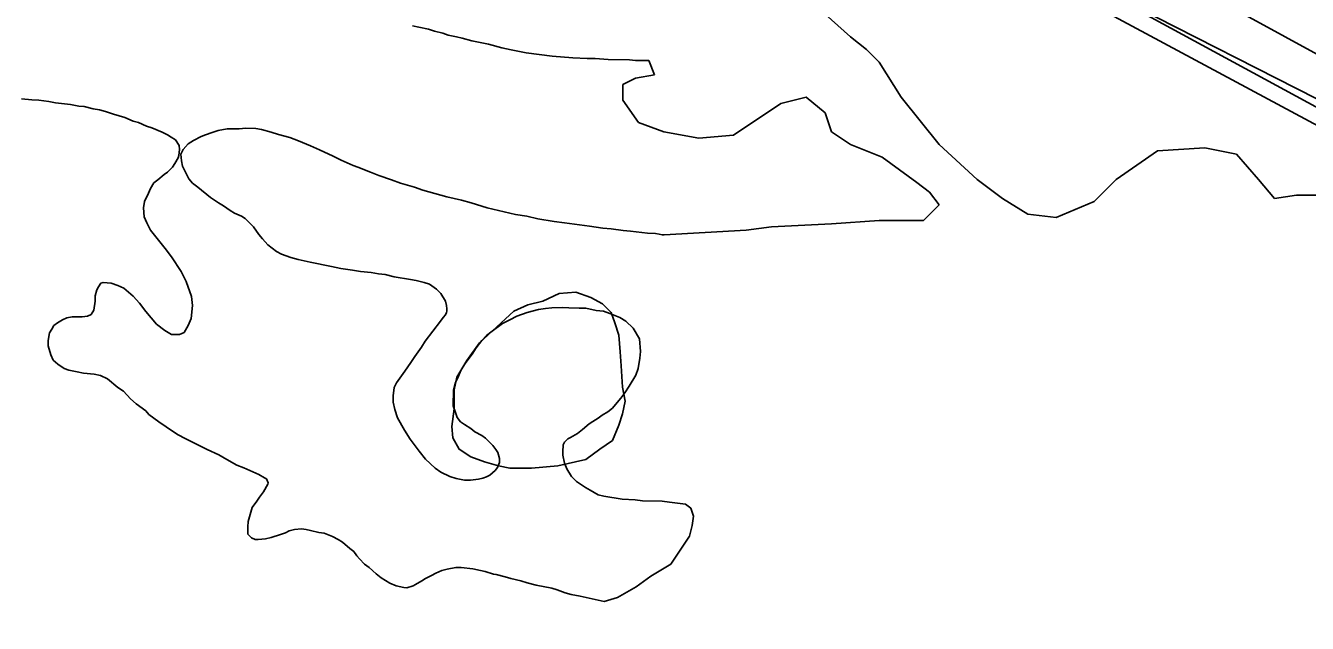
# Model space of a CAD drawing. Extents: x 3245246 to 3283090, y 806824 to 832173.
# Drawn here: x 3277528 to 3279343, y 827594 to 828440 of the extents above; entities that cross this region are included whole.
import ezdxf

# ---------------------------------------------------------------- set-up
doc = ezdxf.new("R2010")
doc.units = 0
for name, color, linetype in [('V-ROAD-CNTR', 7, 'Continuous'), ('V-SITE-VEGE', 7, 'Continuous'), ('V-TOPO-SHOR', 7, 'Continuous')]:
    doc.layers.add(name, color=color, linetype=linetype)

msp = doc.modelspace()

# ---------------------------------------------------------------- linework, layer by layer
at = {"layer": 'V-ROAD-CNTR'}
msp.add_lwpolyline([(3280833.3, 827593.9), (3277249.1, 829550.4)], dxfattribs=at)
at = {"layer": 'V-SITE-VEGE'}
for p, q in [((3278790.5, 828603.4), (3279982.3, 827962.2)), ((3279641.8, 828190.9), (3278929.4, 828554.1)), ((3278696.4, 828424.1), (3278651.6, 828464.4)), ((3278075.9, 828439.9), (3278085, 828437.6)), ((3278085, 828437.6), (3278098.4, 828434.8)), ((3278098.4, 828434.8), (3278107, 828432)), ((3278107, 828432), (3278118.8, 828429.1)), ((3278118.8, 828429.1), (3278126.3, 828426.3)), ((3278126.3, 828426.3), (3278138.1, 828424)), ((3278138.1, 828424), (3278146.2, 828422.3)), ((3278146.2, 828422.3), (3278160.1, 828418.3)), ((3278160.1, 828418.3), (3278183.7, 828413.7)), ((3278183.7, 828413.7), (3278202.5, 828408.5)), ((3278718.8, 828406.1), (3278696.4, 828424.1)), ((3278202.5, 828408.5), (3278215.4, 828405.7)), ((3278215.4, 828405.7), (3278236.9, 828401.6)), ((3278236.9, 828401.6), (3278273.9, 828396.8)), ((3278273.9, 828396.8), (3278303, 828394.2)), ((3278736.7, 828388.2), (3278718.8, 828406.1)), ((3278303, 828394.2), (3278323.4, 828393.4)), ((3278323.4, 828393.4), (3278334.7, 828393.2)), ((3278334.7, 828393.2), (3278353, 828391.9)), ((3278353, 828391.9), (3278383.1, 828391.5)), ((3278383.1, 828391.5), (3278391.7, 828390.8)), ((3278391.7, 828390.8), (3278410.6, 828390.6)), ((3278410.6, 828390.6), (3278418.6, 828370.3)), ((3278768.1, 828338.9), (3278736.7, 828388.2)), ((3278391.7, 828365.8), (3278373.8, 828356.8)), ((3278418.6, 828370.3), (3278391.7, 828365.8)), ((3278373.8, 828356.8), (3278373.8, 828334.4)), ((3277536.7, 828334.9), (3277522.1, 828336.2)), ((3277546.3, 828334.3), (3277536.7, 828334.9)), ((3277560.8, 828332.4), (3277546.3, 828334.3)), ((3277570, 828330.7), (3277560.8, 828332.4)), ((3277582.9, 828329.4), (3277570, 828330.7)), ((3277591.5, 828328.3), (3277582.9, 828329.4)), ((3277603.3, 828325.9), (3277591.5, 828328.3)), ((3277610.8, 828325.3), (3277603.3, 828325.9)), ((3277623.7, 828322.4), (3277610.8, 828325.3)), ((3277632.3, 828320.7), (3277623.7, 828322.4)), ((3278373.8, 828334.4), (3278396.2, 828303)), ((3278530.6, 828285.1), (3278597.8, 828329.9)), ((3278597.8, 828329.9), (3278633.7, 828338.9)), ((3278633.7, 828338.9), (3278660.6, 828316.4)), ((3278821.9, 828271.6), (3278768.1, 828338.9)), ((3277640.9, 828318.4), (3277632.3, 828320.7)), ((3277652.1, 828314.5), (3277640.9, 828318.4)), ((3277668.2, 828310), (3277652.1, 828314.5)), ((3277680, 828304.9), (3277668.2, 828310)), ((3277687.5, 828302.7), (3277680, 828304.9)), ((3278660.6, 828316.4), (3278669.5, 828289.5)), ((3277699.2, 828297.7), (3277687.5, 828302.7)), ((3277706.8, 828295.4), (3277699.2, 828297.7)), ((3277721.2, 828289.3), (3277706.8, 828295.4)), ((3277728.7, 828285.4), (3277721.2, 828289.3)), ((3277792.3, 828288.8), (3277782.5, 828285.2)), ((3277800.4, 828291.4), (3277792.3, 828288.8)), ((3277813.3, 828293.9), (3277800.4, 828291.4)), ((3277830.5, 828293.7), (3277813.3, 828293.9)), ((3277839.7, 828294.6), (3277830.5, 828293.7)), ((3277853.7, 828294.4), (3277839.7, 828294.6)), ((3277861.8, 828292.7), (3277853.7, 828294.4)), ((3277875.7, 828289.3), (3277861.8, 828292.7)), ((3277885.9, 828285.9), (3277875.7, 828289.3)), ((3277902, 828281.4), (3277885.9, 828285.9)), ((3278396.2, 828303), (3278432.1, 828289.5)), ((3278432.1, 828289.5), (3278481.3, 828280.6)), ((3278669.5, 828289.5), (3278696.4, 828271.6)), ((3277734, 828282.1), (3277728.7, 828285.4)), ((3277739.9, 828278.3), (3277734, 828282.1)), ((3277745.2, 828270.1), (3277739.9, 828278.3)), ((3277745.6, 828264.7), (3277745.2, 828270.1)), ((3277758.1, 828272.6), (3277751, 828264.7)), ((3277765.7, 828277.4), (3277758.1, 828272.6)), ((3277776.6, 828283.1), (3277765.7, 828277.4)), ((3277782.5, 828285.2), (3277776.6, 828283.1)), ((3277914.3, 828276.9), (3277902, 828281.4)), ((3277931.4, 828269.7), (3277914.3, 828276.9)), ((3277944.3, 828264.1), (3277931.4, 828269.7)), ((3278481.3, 828280.6), (3278530.6, 828285.1)), ((3278696.4, 828271.6), (3278741.2, 828253.7)), ((3278875.6, 828222.3), (3278821.9, 828271.6)), ((3277739.4, 828244.9), (3277743.8, 828252.9)), ((3277743.8, 828252.9), (3277745, 828256.1)), ((3277745, 828256.1), (3277745.6, 828264.7)), ((3277751, 828264.7), (3277747.7, 828258.2)), ((3277747.7, 828258.2), (3277748.6, 828248.5)), ((3277963.5, 828255.2), (3277944.3, 828264.1)), ((3277974.7, 828249.7), (3277963.5, 828255.2)), ((3277991.9, 828241.9), (3277974.7, 828249.7)), ((3278741.2, 828253.7), (3278790.5, 828217.8)), ((3279131, 828262.6), (3279072.8, 828222.3)), ((3279198.2, 828267.1), (3279131, 828262.6)), ((3279243, 828258.2), (3279198.2, 828267.1)), ((3279274.4, 828222.3), (3279243, 828258.2)), ((3277724.1, 828229), (3277729, 828232.7)), ((3277729, 828232.7), (3277736.1, 828239.6)), ((3277736.1, 828239.6), (3277739.4, 828244.9)), ((3277748.6, 828248.5), (3277750.1, 828241)), ((3277750.1, 828241), (3277755.4, 828230.7)), ((3277998.3, 828239.7), (3277991.9, 828241.9)), ((3278016.5, 828232.4), (3277998.3, 828239.7)), ((3278028.3, 828228), (3278016.5, 828232.4)), ((3277704.5, 828209.3), (3277709.4, 828217.3)), ((3277709.4, 828217.3), (3277714.9, 828221.6)), ((3277714.9, 828221.6), (3277724.1, 828229)), ((3277755.4, 828230.7), (3277759, 828223.1)), ((3277759, 828223.1), (3277764.3, 828217.1)), ((3277764.3, 828217.1), (3277771.8, 828211.1)), ((3278045.9, 828221.8), (3278028.3, 828228)), ((3278058.8, 828216.8), (3278045.9, 828221.8)), ((3278078.6, 828211.1), (3278058.8, 828216.8)), ((3278790.5, 828217.8), (3278808.4, 828204.3)), ((3278911.5, 828195.4), (3278875.6, 828222.3)), ((3279072.8, 828222.3), (3279041.4, 828190.9)), ((3279296.8, 828195.4), (3279274.4, 828222.3)), ((3277696.1, 828191.1), (3277701.7, 828202.9)), ((3277701.7, 828202.9), (3277704.5, 828209.3)), ((3277771.8, 828211.1), (3277789.9, 828196.8)), ((3277789.9, 828196.8), (3277801.1, 828189.1)), ((3278090.4, 828207.2), (3278078.6, 828211.1)), ((3278124.7, 828197.5), (3278090.4, 828207.2)), ((3278145.1, 828192.9), (3278124.7, 828197.5)), ((3278808.4, 828204.3), (3278821.9, 828186.4)), ((3278947.3, 828173), (3278911.5, 828195.4)), ((3279328.1, 828199.9), (3279296.8, 828195.4)), ((3279372.9, 828199.9), (3279328.1, 828199.9)), ((3277694.9, 828182), (3277696.1, 828191.1)), ((3277695.8, 828169.1), (3277694.9, 828182)), ((3277801.1, 828189.1), (3277808, 828184.7)), ((3277808, 828184.7), (3277817.6, 828178.1)), ((3277817.6, 828178.1), (3277823.5, 828174.3)), ((3278159.1, 828189), (3278145.1, 828192.9)), ((3278181.6, 828182.2), (3278159.1, 828189)), ((3278197.7, 828178.2), (3278181.6, 828182.2)), ((3278221.8, 828172.5), (3278197.7, 828178.2)), ((3278821.9, 828186.4), (3278799.5, 828164)), ((3279041.4, 828190.9), (3278987.6, 828168.5)), ((3277699.5, 828160.9), (3277695.8, 828169.1)), ((3277704.7, 828150.6), (3277699.5, 828160.9)), ((3277823.5, 828174.3), (3277833.7, 828170.4)), ((3277833.7, 828170.4), (3277839, 828167.1)), ((3277839, 828167.1), (3277850.7, 828155.1)), ((3278237.9, 828170.1), (3278221.8, 828172.5)), ((3278253.5, 828166.7), (3278237.9, 828170.1)), ((3278276.6, 828162.6), (3278253.5, 828166.7)), ((3278291.1, 828160.8), (3278276.6, 828162.6)), ((3278326.6, 828156), (3278291.1, 828160.8)), ((3278669.5, 828159.5), (3278584.4, 828155)), ((3278736.7, 828164), (3278669.5, 828159.5)), ((3278799.5, 828164), (3278736.7, 828164)), ((3278987.6, 828168.5), (3278947.3, 828173)), ((3277712.1, 828140.8), (3277704.7, 828150.6)), ((3277725.4, 828124.5), (3277712.1, 828140.8)), ((3277850.7, 828155.1), (3277858.1, 828144.2)), ((3277858.1, 828144.2), (3277863.4, 828138.2)), ((3278345.4, 828153.5), (3278326.6, 828156)), ((3278357.2, 828152.3), (3278345.4, 828153.5)), ((3278374.4, 828149.9), (3278357.2, 828152.3)), ((3278384.6, 828149.2), (3278374.4, 828149.9)), ((3278408.8, 828146.2), (3278384.6, 828149.2)), ((3278420.1, 828145.5), (3278408.8, 828146.2)), ((3278425.5, 828144.9), (3278420.1, 828145.5)), ((3278429.7, 828143.8), (3278425.5, 828144.9)), ((3278432.4, 828143.7), (3278429.7, 828143.8)), ((3278548.6, 828150.5), (3278432.4, 828143.7)), ((3278584.4, 828155), (3278548.6, 828150.5)), ((3277734.3, 828112.5), (3277725.4, 828124.5)), ((3277863.4, 828138.2), (3277870.8, 828129.5)), ((3277870.8, 828129.5), (3277877.2, 828125.1)), ((3277877.2, 828125.1), (3277883, 828120.2)), ((3277748.1, 828091.9), (3277734.3, 828112.5)), ((3277883, 828120.2), (3277890.5, 828116.3)), ((3277890.5, 828116.3), (3277903.4, 828111.8)), ((3277903.4, 828111.8), (3277914.1, 828109)), ((3277914.1, 828109), (3277930.7, 828105)), ((3277930.7, 828105), (3277961.3, 828099.2)), ((3277755.4, 828077.8), (3277748.1, 828091.9)), ((3277961.3, 828099.2), (3277974.2, 828096.3)), ((3277974.2, 828096.3), (3277990.9, 828093.9)), ((3277990.9, 828093.9), (3278002.1, 828092.1)), ((3278002.1, 828092.1), (3278017.2, 828090.3)), ((3278017.2, 828090.3), (3278027.9, 828088.5)), ((3278027.9, 828088.5), (3278037.1, 828087.9)), ((3278037.1, 828087.9), (3278049.9, 828084.5)), ((3277628.7, 828066.1), (3277630.9, 828070.4)), ((3277630.9, 828070.4), (3277634.2, 828075.2)), ((3277634.2, 828075.2), (3277637.5, 828076.2)), ((3277637.5, 828076.2), (3277643.4, 828076.1)), ((3277643.4, 828076.1), (3277648.8, 828075.5)), ((3277648.8, 828075.5), (3277658.4, 828072.2)), ((3277658.4, 828072.2), (3277667, 828068.3)), ((3277667, 828068.3), (3277680.3, 828056.8)), ((3277762.6, 828056.7), (3277755.4, 828077.8)), ((3278049.9, 828084.5), (3278073, 828080.4)), ((3278073, 828080.4), (3278081.1, 828079.2)), ((3278081.1, 828079.2), (3278092.4, 828076.3)), ((3278092.4, 828076.3), (3278099.9, 828074.1)), ((3278099.9, 828074.1), (3278110, 828066.9)), ((3277624.6, 828037.1), (3277626.4, 828050)), ((3277626.4, 828050), (3277626.5, 828057.5)), ((3277626.5, 828057.5), (3277628.7, 828066.1)), ((3277680.3, 828056.8), (3277689.3, 828047)), ((3277764.1, 828043.8), (3277762.6, 828056.7)), ((3278110, 828066.9), (3278115.8, 828060.9)), ((3278115.8, 828060.9), (3278122.7, 828050.1)), ((3278122.7, 828050.1), (3278124.2, 828043.6)), ((3277620.7, 828031.2), (3277624.6, 828037.1)), ((3277689.3, 828047), (3277698.3, 828035.5)), ((3277698.3, 828035.5), (3277713.1, 828017.6)), ((3277762.2, 828025.5), (3277764.1, 828043.8)), ((3278124.1, 828033.9), (3278122.4, 828030.7)), ((3278124.6, 828036), (3278124.1, 828033.9)), ((3278124.2, 828043.6), (3278124.7, 828039.3)), ((3278124.7, 828039.3), (3278124.6, 828036)), ((3278223.6, 828028.7), (3278238.2, 828033.9)), ((3278238.2, 828033.9), (3278254.4, 828038)), ((3278254.4, 828038), (3278264.1, 828039.5)), ((3278264.1, 828039.5), (3278273.3, 828040.4)), ((3278273.3, 828040.4), (3278287.8, 828040.8)), ((3278287.8, 828040.8), (3278297.5, 828040.6)), ((3278297.5, 828040.6), (3278312, 828039.9)), ((3278312, 828039.9), (3278321.2, 828039.8)), ((3278321.2, 828039.8), (3278336.2, 828036.9)), ((3278336.2, 828036.9), (3278346.4, 828035.6)), ((3278346.4, 828035.6), (3278355.5, 828032.3)), ((3278355.5, 828032.3), (3278369.4, 828026.7)), ((3277565, 828010.5), (3277567.7, 828015.3)), ((3277567.7, 828015.3), (3277573.2, 828019.5)), ((3277573.2, 828019.5), (3277580.2, 828023.7)), ((3277580.2, 828023.7), (3277586.2, 828026.3)), ((3277586.2, 828026.3), (3277593.7, 828027.8)), ((3277593.7, 828027.8), (3277607.7, 828027.6)), ((3277607.7, 828027.6), (3277615.3, 828028.6)), ((3277615.3, 828028.6), (3277620.7, 828031.2)), ((3277713.1, 828017.6), (3277724.8, 828008.2)), ((3277752.2, 828005.7), (3277758.3, 828015.3)), ((3277758.3, 828015.3), (3277762.2, 828025.5)), ((3278115.3, 828021.6), (3278093.9, 827993.4)), ((3278119.1, 828027), (3278115.3, 828021.6)), ((3278122.4, 828030.7), (3278119.1, 828027)), ((3278188.8, 828007.7), (3278203.5, 828018.3)), ((3278203.5, 828018.3), (3278213.8, 828023.5)), ((3278213.8, 828023.5), (3278223.6, 828028.7)), ((3278369.4, 828026.7), (3278378, 828021.7)), ((3278378, 828021.7), (3278388.6, 828011.9)), ((3277559.9, 827994.4), (3277561.7, 828005.1)), ((3277561.7, 828005.1), (3277565, 828010.5)), ((3277724.8, 828008.2), (3277734.4, 828002.7)), ((3277734.4, 828002.7), (3277745.7, 828002.6)), ((3277745.7, 828002.6), (3277752.2, 828005.7)), ((3278174.1, 827994.4), (3278180.7, 828001.4)), ((3278180.7, 828001.4), (3278188.8, 828007.7)), ((3278388.6, 828011.9), (3278397.6, 827996.7)), ((3278397.6, 827996.7), (3278398.9, 827978.9)), ((3277559.8, 827986.9), (3277559.9, 827994.4)), ((3277563.4, 827973.9), (3277559.8, 827986.9)), ((3278088.4, 827984.9), (3278079.1, 827971.5)), ((3278093.9, 827993.4), (3278088.4, 827984.9)), ((3278160.4, 827974.7), (3278165.9, 827983.8)), ((3278165.9, 827983.8), (3278174.1, 827994.4)), ((3278398.9, 827978.9), (3278397.7, 827969.3)), ((3277567, 827966.3), (3277563.4, 827973.9)), ((3277573.4, 827960.8), (3277567, 827966.3)), ((3277582.5, 827954.8), (3277573.4, 827960.8)), ((3278073.6, 827963), (3278064.8, 827950.8)), ((3278079.1, 827971.5), (3278073.6, 827963)), ((3278145, 827952.9), (3278150.5, 827961.9)), ((3278150.5, 827961.9), (3278160.4, 827974.7)), ((3278397.7, 827969.3), (3278395.4, 827954.8)), ((3277588.9, 827952.5), (3277582.5, 827954.8)), ((3277600.7, 827949.7), (3277588.9, 827952.5)), ((3277609.9, 827947.9), (3277600.7, 827949.7)), ((3277624.9, 827946.7), (3277609.9, 827947.9)), ((3277634, 827944.9), (3277624.9, 827946.7)), ((3277643.7, 827939.9), (3277634, 827944.9)), ((3278064.8, 827950.8), (3278053.2, 827934.2)), ((3278139.5, 827940.6), (3278145, 827952.9)), ((3278392, 827945.1), (3278382.6, 827929.6)), ((3278395.4, 827954.8), (3278392, 827945.1)), ((3277658.6, 827927.9), (3277643.7, 827939.9)), ((3277666.6, 827922.4), (3277658.6, 827927.9)), ((3278049.9, 827927.8), (3278048.7, 827916)), ((3278053.2, 827934.2), (3278049.9, 827927.8)), ((3278133.5, 827901.9), (3278133.8, 827923.9)), ((3278133.8, 827923.9), (3278136.1, 827934.1)), ((3278136.1, 827934.1), (3278139.5, 827940.6)), ((3278382.6, 827929.6), (3278376.6, 827920)), ((3277676.6, 827911.5), (3277666.6, 827922.4)), ((3277684.6, 827904.4), (3277676.6, 827911.5)), ((3277697.9, 827894.5), (3277684.6, 827904.4)), ((3278048.7, 827916), (3278048.5, 827906.8)), ((3278048.5, 827906.8), (3278050.6, 827896.6)), ((3278371.1, 827912.6), (3278363.4, 827903.5)), ((3278376.6, 827920), (3278371.1, 827912.6)), ((3277702.2, 827889.6), (3277697.9, 827894.5)), ((3277716.6, 827879.2), (3277702.2, 827889.6)), ((3278050.6, 827896.6), (3278054.7, 827884.7)), ((3278136.6, 827892.2), (3278133.5, 827901.9)), ((3278139.2, 827885.1), (3278136.6, 827892.2)), ((3278344.4, 827888.7), (3278338.9, 827884.5)), ((3278352.5, 827893.4), (3278344.4, 827888.7)), ((3278359, 827898.7), (3278352.5, 827893.4)), ((3278363.4, 827903.5), (3278359, 827898.7)), ((3277726.7, 827872), (3277716.6, 827879.2)), ((3277743.2, 827861), (3277726.7, 827872)), ((3278054.7, 827884.7), (3278064.7, 827867.3)), ((3278144, 827879.1), (3278139.2, 827885.1)), ((3278149.3, 827875.3), (3278144, 827879.1)), ((3278158.4, 827869.8), (3278149.3, 827875.3)), ((3278164.2, 827864.9), (3278158.4, 827869.8)), ((3278316.6, 827868.1), (3278309.6, 827862.8)), ((3278325.9, 827876.1), (3278316.6, 827868.1)), ((3278331.3, 827879.7), (3278325.9, 827876.1)), ((3278338.9, 827884.5), (3278331.3, 827879.7)), ((3277755, 827854.9), (3277743.2, 827861)), ((3277784.9, 827840), (3277755, 827854.9)), ((3278064.7, 827867.3), (3278072.6, 827854.8)), ((3278072.6, 827854.8), (3278085.3, 827837.4)), ((3278173.9, 827859.9), (3278164.2, 827864.9)), ((3278179.2, 827856), (3278173.9, 827859.9)), ((3278186.1, 827849.5), (3278179.2, 827856)), ((3278291.1, 827850.2), (3278289.4, 827846.4)), ((3278296, 827854.9), (3278291.1, 827850.2)), ((3278299.8, 827857), (3278296, 827854.9)), ((3278309.6, 827862.8), (3278299.8, 827857)), ((3277801.5, 827832.2), (3277784.9, 827840)), ((3277812.7, 827825.6), (3277801.5, 827832.2)), ((3278085.3, 827837.4), (3278094.3, 827826.5)), ((3278189.8, 827845.7), (3278186.1, 827849.5)), ((3278194, 827840.2), (3278189.8, 827845.7)), ((3278196.7, 827835.9), (3278194, 827840.2)), ((3278199.2, 827827.2), (3278196.7, 827835.9)), ((3278289.4, 827846.4), (3278288.7, 827836.7)), ((3278288.7, 827836.7), (3278288.7, 827831.9)), ((3278288.7, 827831.9), (3278291.2, 827820.5)), ((3277827.1, 827817.9), (3277812.7, 827825.6)), ((3277836.8, 827814), (3277827.1, 827817.9)), ((3277858.2, 827804.5), (3277836.8, 827814)), ((3278094.3, 827826.5), (3278108.1, 827813.4)), ((3278193.1, 827810.1), (3278196.4, 827814.3)), ((3278196.4, 827814.3), (3278199.2, 827821.8)), ((3278199.2, 827821.8), (3278199.2, 827827.2)), ((3278291.2, 827820.5), (3278294.3, 827812.4)), ((3277866.2, 827800.1), (3277858.2, 827804.5)), ((3277868.9, 827798.4), (3277866.2, 827800.1)), ((3277871.5, 827793), (3277868.9, 827798.4)), ((3278108.1, 827813.4), (3278116.1, 827807.9)), ((3278116.1, 827807.9), (3278128.9, 827801.8)), ((3278128.9, 827801.8), (3278137.5, 827799)), ((3278137.5, 827799), (3278149.3, 827796.7)), ((3278149.3, 827796.7), (3278157.9, 827796.6)), ((3278157.9, 827796.6), (3278169.2, 827798)), ((3278169.2, 827798), (3278175.7, 827799.6)), ((3278175.7, 827799.6), (3278180.6, 827801.1)), ((3278180.6, 827801.1), (3278185.5, 827803.7)), ((3278185.5, 827803.7), (3278193.1, 827810.1)), ((3278294.3, 827812.4), (3278301.2, 827801.6)), ((3278301.2, 827801.6), (3278308.1, 827794.5)), ((3277859.3, 827772.7), (3277864.8, 827780.2)), ((3277864.8, 827780.2), (3277870.9, 827790.9)), ((3277870.9, 827790.9), (3277871.5, 827793)), ((3278308.1, 827794.5), (3278320.9, 827786.2)), ((3278320.9, 827786.2), (3278327.3, 827782.4)), ((3278327.3, 827782.4), (3278339, 827775.7)), ((3277848.9, 827757.8), (3277855.5, 827766.9)), ((3277855.5, 827766.9), (3277859.3, 827772.7)), ((3278339, 827775.7), (3278347.1, 827774)), ((3278347.1, 827774), (3278372.9, 827769.9)), ((3278372.9, 827769.9), (3278391.1, 827768.6)), ((3278391.1, 827768.6), (3278401.9, 827767.3)), ((3278401.9, 827767.3), (3278429.3, 827766.9)), ((3278429.3, 827766.9), (3278440.1, 827765.2)), ((3278440.1, 827765.2), (3278462.6, 827762.6)), ((3278462.6, 827762.6), (3278470.1, 827756.9)), ((3277843.2, 827738), (3277848.9, 827757.8)), ((3278470.1, 827756.9), (3278473.9, 827745.6)), ((3278473.9, 827745.6), (3278472, 827732.4)), ((3277842.5, 827720.2), (3277842.6, 827730.5)), ((3277842.6, 827730.5), (3277843.2, 827738)), ((3277901.2, 827724.8), (3277895.8, 827722.2)), ((3277908.8, 827726.8), (3277901.2, 827724.8)), ((3277918.5, 827727.8), (3277908.8, 827726.8)), ((3277925.4, 827726.6), (3277918.5, 827727.8)), ((3277931.4, 827725.4), (3277925.4, 827726.6)), ((3277943.2, 827722.6), (3277931.4, 827725.4)), ((3278472, 827732.4), (3278468.3, 827717.3)), ((3277845.6, 827717.5), (3277842.5, 827720.2)), ((3277847.8, 827714.8), (3277845.6, 827717.5)), ((3277853.1, 827712.5), (3277847.8, 827714.8)), ((3277857.4, 827712.5), (3277853.1, 827712.5)), ((3277867.7, 827713.4), (3277857.4, 827712.5)), ((3277875.8, 827715.5), (3277867.7, 827713.4)), ((3277888.7, 827719.6), (3277875.8, 827715.5)), ((3277895.8, 827722.2), (3277888.7, 827719.6)), ((3277950.7, 827721.4), (3277943.2, 827722.6)), ((3277962.5, 827716.9), (3277950.7, 827721.4)), ((3277970.5, 827712.5), (3277962.5, 827716.9)), ((3277976.9, 827708.7), (3277970.5, 827712.5)), ((3277987, 827699.9), (3277976.9, 827708.7)), ((3278468.3, 827717.3), (3278441.9, 827677.7)), ((3277992.8, 827695.5), (3277987, 827699.9)), ((3277997.1, 827689.5), (3277992.8, 827695.5)), ((3278000.8, 827685.2), (3277997.1, 827689.5)), ((3278007.7, 827677.5), (3278000.8, 827685.2)), ((3278014.6, 827673.1), (3278007.7, 827677.5)), ((3278024.2, 827663.9), (3278014.6, 827673.1)), ((3278117.4, 827668.5), (3278108.7, 827664.8)), ((3278124.9, 827670.5), (3278117.4, 827668.5)), ((3278137.3, 827673), (3278124.9, 827670.5)), ((3278144.9, 827672.9), (3278137.3, 827673)), ((3278161.5, 827671.1), (3278144.9, 827672.9)), ((3278172.3, 827668.8), (3278161.5, 827671.1)), ((3278178.7, 827667.1), (3278172.3, 827668.8)), ((3278441.9, 827677.7), (3278413.6, 827660.7)), ((3278031.6, 827658.4), (3278024.2, 827663.9)), ((3278043.9, 827650.7), (3278031.6, 827658.4)), ((3278052.5, 827646.8), (3278043.9, 827650.7)), ((3278089.2, 827654.3), (3278079.9, 827649.1)), ((3278094.1, 827657.5), (3278089.2, 827654.3)), ((3278102.7, 827661.7), (3278094.1, 827657.5)), ((3278108.7, 827664.8), (3278102.7, 827661.7)), ((3278190.5, 827663.7), (3278178.7, 827667.1)), ((3278194.3, 827663.1), (3278190.5, 827663.7)), ((3278207.1, 827659.7), (3278194.3, 827663.1)), ((3278215.2, 827657.4), (3278207.1, 827659.7)), ((3278229.1, 827654), (3278215.2, 827657.4)), ((3278238.2, 827651.2), (3278229.1, 827654)), ((3278251.1, 827647.8), (3278238.2, 827651.2)), ((3278413.6, 827660.7), (3278392.8, 827645.6)), ((3278063.7, 827644.5), (3278052.5, 827646.8)), ((3278068, 827644.4), (3278063.7, 827644.5)), ((3278076.7, 827647), (3278068, 827644.4)), ((3278079.9, 827649.1), (3278076.7, 827647)), ((3278273.1, 827643.7), (3278251.1, 827647.8)), ((3278280.6, 827641.4), (3278273.1, 827643.7)), ((3278291.9, 827637), (3278280.6, 827641.4)), ((3278300.4, 827634.7), (3278291.9, 827637)), ((3278313.3, 827632.4), (3278300.4, 827634.7)), ((3278347.6, 827624.9), (3278313.3, 827632.4)), ((3278392.8, 827645.6), (3278366.4, 827630.5)), ((3278366.4, 827630.5), (3278347.6, 827624.9))]:
    msp.add_line(p, q, dxfattribs=at)
at = {"layer": 'V-TOPO-SHOR'}
msp.add_lwpolyline([(3276767.3, 829737.2), (3277343.1, 829429.3), (3278317.2, 828888.4), (3279488.5, 828252.8), (3279827.7, 828071.2), (3280328.5, 827787)], dxfattribs=at)
msp.add_lwpolyline([(3278219.3, 828035.7), (3278170.9, 827990.9), (3278152.9, 827965.8), (3278138.6, 827942.5), (3278135, 827924.6), (3278135, 827897.7), (3278131.4, 827872.6), (3278133.2, 827856.5), (3278142.1, 827840.4), (3278158.3, 827829.6), (3278178, 827822.4), (3278197.7, 827817), (3278213.8, 827813.4), (3278244.3, 827813.4), (3278281.9, 827817), (3278321.4, 827825.9), (3278341.1, 827840.3), (3278359, 827852.8), (3278368, 827874.3), (3278373.4, 827890.4), (3278377, 827908.4), (3278373.4, 827928.1), (3278371.6, 827958.5), (3278369.8, 827978.3), (3278368, 828001.6), (3278362.7, 828019.5), (3278357.3, 828033.8), (3278344.8, 828046.4), (3278328.6, 828055.3), (3278307.1, 828062.5), (3278283.8, 828060.7), (3278260.5, 828050), (3278239, 828044.6)], close=True, dxfattribs=at)

doc.saveas('drawing.dxf')
